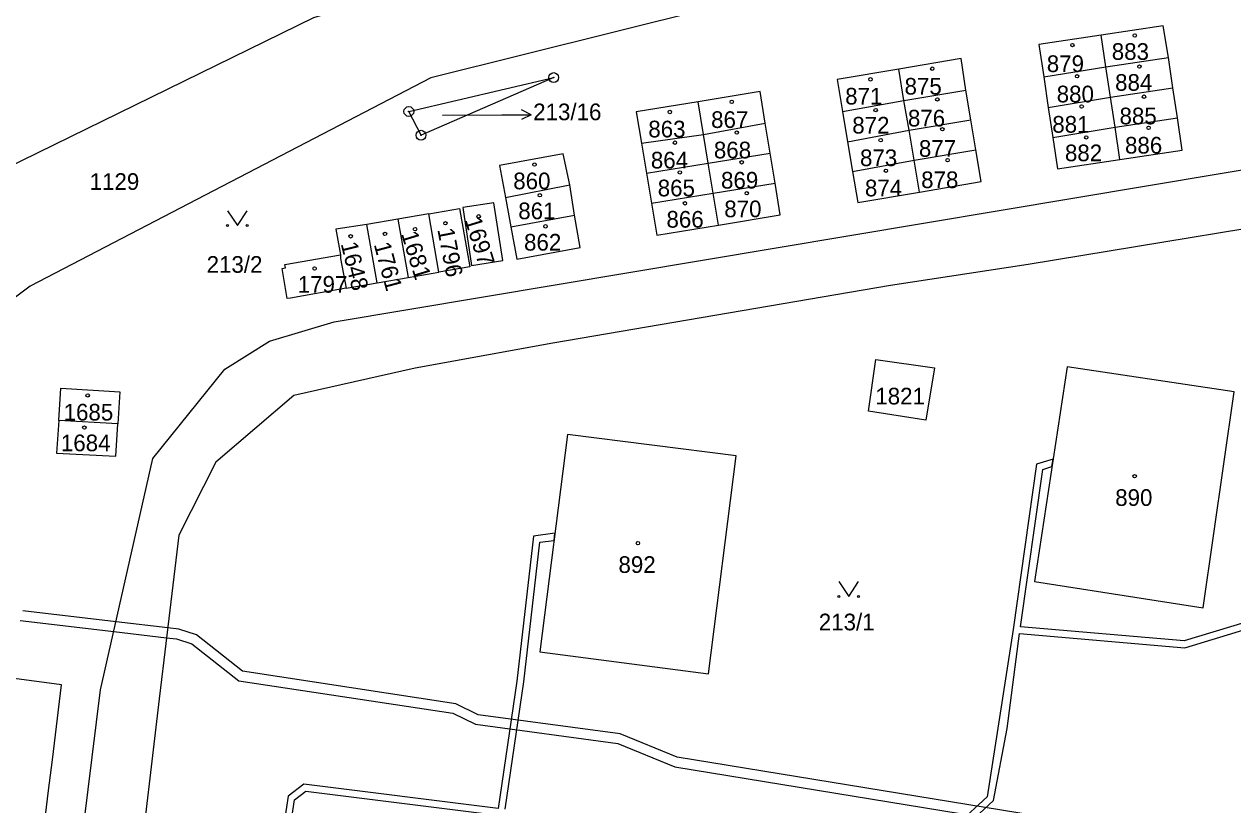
# Model space of a CAD drawing. Extents: x -680203 to -673936, y -1102717 to -1093650.
# Drawn here: x -679288 to -679164.9, y -1098410.8 to -1098331.2 of the extents above; entities that cross this region are included whole.
import ezdxf

# ---------------------------------------------------------------- set-up
doc = ezdxf.new("R2010")
doc.units = 0
for name, color, linetype in [('SOxx02xx_Koleje_param další_Popis10', 7, 'Continuous'), ('SOxx02xx_Staničení_Popis10', 7, 'Continuous'), ('SOxxxxxx_Koleje_hlavní_body_Popis10', 7, 'Continuous'), ('SOxxxxxx_Koleje_LN_parametry_Popis10', 7, 'Continuous'), ('SOxxxxxx_Koleje_param další_Popis10', 7, 'Continuous'), ('SOxxxxxx_Osa_bod_P', 7, 'Continuous'), ('x_prac', 7, 'Continuous')]:
    doc.layers.add(name, color=color, linetype=linetype)

msp = doc.modelspace()

# ---------------------------------------------------------------- linework, layer by layer
at = {"layer": 'SOxx02xx_Koleje_param další_Popis10'}
for centre, radius in [((-679234.07, -1098336.65), 0.5), ((-679234.07, -1098336.65), 0.0303), ((-679248.83, -1098340.11), 0.5), ((-679248.83, -1098340.11), 0.0303), ((-679247.58, -1098342.53), 0.5), ((-679247.58, -1098342.53), 0.0303)]:
    msp.add_circle(centre, radius, dxfattribs=at)
at = {"layer": 'SOxx02xx_Staničení_Popis10'}
for p, q in [((-679245.4, -1098340.48), (-679239.35, -1098340.44)), ((-679239.35, -1098340.44), (-679236.35, -1098340.44)), ((-679236.35, -1098340.44), (-679237.35, -1098339.94)), ((-679236.35, -1098340.44), (-679237.35, -1098340.94))]:
    msp.add_line(p, q, dxfattribs=at)
at = {"layer": 'SOxxxxxx_Koleje_hlavní_body_Popis10'}
for points in [[(-679267.29, -1098350.22), (-679266.29, -1098351.72), (-679265.29, -1098350.22)], [(-679205.01, -1098388.03), (-679204.01, -1098389.53), (-679203.01, -1098388.03)]]:
    msp.add_lwpolyline(points, dxfattribs=at)
for centre in [(-679267.29, -1098351.72), (-679265.29, -1098351.72), (-679205.01, -1098389.53), (-679203.01, -1098389.53)]:
    msp.add_circle(centre, 0.1, dxfattribs=at)
at = {"layer": 'SOxxxxxx_Koleje_LN_parametry_Popis10'}
for points in [[(-679163.66, -1098392.19), (-679169.84, -1098394.05), (-679186.5, -1098392.62), (-679184.24, -1098376.6), (-679183.3, -1098376.3), (-679183.18, -1098375.53), (-679184.87, -1098376.06), (-679187.25, -1098392.89), (-679189.91, -1098409.96), (-679192.85, -1098412.69)], [(-679239.02, -1098411.21), (-679237.12, -1098398.25), (-679235.47, -1098384.02), (-679234.03, -1098383.82), (-679233.94, -1098383.1), (-679236.11, -1098383.4), (-679237.82, -1098398.16), (-679239.72, -1098411.15), (-679259.53, -1098408.66), (-679261.13, -1098409.88), (-679262.92, -1098421.72)], [(-679150.01, -1098449.39), (-679165.6, -1098430), (-679168.57, -1098425.9), (-679169.56, -1098424.53), (-679177.53, -1098413.54), (-679179.73, -1098412.75), (-679221.48, -1098405.92), (-679227.29, -1098403.54), (-679241.75, -1098401.59), (-679244.03, -1098400.49), (-679265.76, -1098397.17), (-679270.47, -1098393.46), (-679272.27, -1098392.88), (-679273.39, -1098392.75), (-679278.66, -1098392.12), (-679288.17, -1098391)], [(-679288.43, -1098391.98), (-679278.89, -1098393.11), (-679273.51, -1098393.74), (-679272.49, -1098393.86), (-679270.95, -1098394.36), (-679266.16, -1098398.13), (-679244.33, -1098401.45), (-679242.05, -1098402.55), (-679227.55, -1098404.52), (-679221.74, -1098406.9), (-679179.99, -1098413.73), (-679178.15, -1098414.38), (-679169.73, -1098426.01), (-679166.4, -1098430.6), (-679151.03, -1098449.71)], [(-679192.57, -1098413.38), (-679189.27, -1098410.32), (-679187.88, -1098403), (-679186.6, -1098393.31), (-679169.77, -1098394.76), (-679163.4, -1098392.84)], [(-679262.22, -1098421.78), (-679260.48, -1098410.27), (-679259.33, -1098409.39), (-679239.49, -1098411.88)]]:
    msp.add_lwpolyline(points, dxfattribs=at)
at = {"layer": 'SOxxxxxx_Koleje_param další_Popis10'}
for centre in [(-679181.22, -1098333.34), (-679174.87, -1098332.37), (-679195.5, -1098335.75), (-679174.39, -1098335.53), (-679201.79, -1098336.83), (-679180.74, -1098336.52), (-679215.93, -1098339.13), (-679194.98, -1098338.88), (-679180.28, -1098339.6), (-679173.93, -1098338.6), (-679222.24, -1098340.16), (-679201.26, -1098339.97), (-679194.47, -1098341.92), (-679173.46, -1098341.78), (-679221.72, -1098343.29), (-679215.42, -1098342.26), (-679200.75, -1098343.03), (-679179.81, -1098342.75), (-679236.02, -1098345.52), (-679214.92, -1098345.29), (-679193.94, -1098345.07), (-679221.22, -1098346.32), (-679200.22, -1098346.15), (-679235.48, -1098348.65), (-679220.7, -1098349.47), (-679214.4, -1098348.44), (-679241.71, -1098350.8), (-679245.1, -1098351.5), (-679234.9, -1098351.82), (-679254.76, -1098352.83), (-679251.26, -1098352.59), (-679248.2, -1098352.1), (-679258.43, -1098356.11), (-679281.55, -1098369.05), (-679281.89, -1098372.33), (-679174.88, -1098377.29), (-679225.49, -1098384.11)]:
    msp.add_circle(centre, 0.175, dxfattribs=at)
at = {"layer": 'x_prac'}
for p, q in [((-679177.8, -1098335.57), (-679178.28, -1098332.34)), ((-679177.8, -1098335.57), (-679171.44, -1098334.62)), ((-679170.98, -1098337.69), (-679171.44, -1098334.62)), ((-679198.38, -1098338.99), (-679198.92, -1098335.79)), ((-679184.14, -1098336.57), (-679177.8, -1098335.57)), ((-679177.33, -1098338.64), (-679177.8, -1098335.57)), ((-679184.14, -1098336.57), (-679183.68, -1098339.7)), ((-679198.38, -1098338.99), (-679192.09, -1098337.93)), ((-679191.57, -1098340.97), (-679192.09, -1098337.93)), ((-679177.33, -1098338.64), (-679170.98, -1098337.69)), ((-679170.52, -1098340.77), (-679170.98, -1098337.69)), ((-679218.8, -1098342.44), (-679219.35, -1098339.14)), ((-679204.66, -1098340.1), (-679198.38, -1098338.99)), ((-679197.86, -1098342.03), (-679198.38, -1098338.99)), ((-679183.68, -1098339.7), (-679177.33, -1098338.64)), ((-679176.87, -1098341.72), (-679177.33, -1098338.64)), ((-679204.66, -1098340.1), (-679204.13, -1098343.19)), ((-679183.68, -1098339.7), (-679183.21, -1098342.77)), ((-679176.87, -1098341.72), (-679170.52, -1098340.77)), ((-679218.8, -1098342.44), (-679212.52, -1098341.3)), ((-679212.02, -1098344.35), (-679212.52, -1098341.3)), ((-679197.86, -1098342.03), (-679191.57, -1098340.97)), ((-679191.06, -1098344.02), (-679191.57, -1098340.97)), ((-679183.21, -1098342.77), (-679176.87, -1098341.72)), ((-679176.38, -1098345), (-679176.87, -1098341.72)), ((-679225.12, -1098343.35), (-679218.8, -1098342.44)), ((-679218.32, -1098345.39), (-679218.8, -1098342.44)), ((-679204.13, -1098343.19), (-679197.86, -1098342.03)), ((-679204.13, -1098343.19), (-679203.62, -1098346.24)), ((-679197.35, -1098345.08), (-679197.86, -1098342.03)), ((-679225.12, -1098343.35), (-679224.62, -1098346.4)), ((-679218.32, -1098345.39), (-679212.02, -1098344.35)), ((-679211.52, -1098347.4), (-679212.02, -1098344.35)), ((-679197.35, -1098345.08), (-679191.06, -1098344.02)), ((-679224.62, -1098346.4), (-679218.32, -1098345.39)), ((-679217.81, -1098348.44), (-679218.32, -1098345.39)), ((-679203.62, -1098346.24), (-679197.35, -1098345.08)), ((-679196.8, -1098348.32), (-679197.35, -1098345.08)), ((-679224.62, -1098346.4), (-679224.11, -1098349.45)), ((-679238.99, -1098348.87), (-679232.44, -1098347.57)), ((-679231.96, -1098350.68), (-679232.44, -1098347.57)), ((-679217.81, -1098348.44), (-679211.52, -1098347.4)), ((-679238.99, -1098348.87), (-679238.44, -1098351.88)), ((-679224.11, -1098349.45), (-679217.81, -1098348.44)), ((-679217.28, -1098351.68), (-679217.81, -1098348.44)), ((-679246.8, -1098350.54), (-679249.95, -1098351.08)), ((-679245.76, -1098356.49), (-679246.8, -1098350.54)), ((-679249.95, -1098351.08), (-679253.1, -1098351.63)), ((-679252.06, -1098357.59), (-679253.1, -1098351.63)), ((-679249.95, -1098351.08), (-679248.91, -1098357.04)), ((-679238.44, -1098351.88), (-679231.96, -1098350.68)), ((-679248.91, -1098357.04), (-679245.76, -1098356.49)), ((-679255.21, -1098358.13), (-679252.06, -1098357.59)), ((-679252.06, -1098357.59), (-679248.91, -1098357.04)), ((-679278.49, -1098371.95), (-679284.5, -1098371.61))]:
    msp.add_line(p, q, dxfattribs=at)
for points in [[(-679130.44, -1098313.41), (-679139.7, -1098316.72), (-679165.24, -1098320.69), (-679184.54, -1098323.11), (-679208.97, -1098327.27), (-679246.6, -1098336.69), (-679287.41, -1098357.9), (-679304.72, -1098370.93), (-679316.56, -1098380.19)], [(-679312.78, -1098361.03), (-679310.28, -1098359.38), (-679289.93, -1098345.92), (-679258.5, -1098330.53), (-679223.5, -1098319.98)], [(-679171.44, -1098334.62), (-679171.97, -1098331.39), (-679178.28, -1098332.34)], [(-679178.28, -1098332.34), (-679184.63, -1098333.29), (-679184.14, -1098336.57)], [(-679198.92, -1098335.79), (-679205.2, -1098336.86), (-679204.66, -1098340.1)], [(-679192.09, -1098337.93), (-679192.57, -1098334.7), (-679198.92, -1098335.79)], [(-679063.29, -1098340.41), (-679066.13, -1098335.98), (-679082.06, -1098338.79), (-679101.3, -1098341.77), (-679136.96, -1098347.45), (-679149.82, -1098349.81), (-679185.71, -1098355.7), (-679199.74, -1098357.86), (-679234.17, -1098363.73), (-679248.19, -1098366.26), (-679260.56, -1098369.05), (-679268.5, -1098375.84), (-679272.26, -1098383.28), (-679273.78, -1098396.02), (-679274.25, -1098399.99), (-679276.49, -1098418.73), (-679277.09, -1098423.73)], [(-679248.83, -1098340.11), (-679234.07, -1098336.65), (-679247.58, -1098342.53), (-679248.83, -1098340.11)], [(-679212.52, -1098341.3), (-679213.03, -1098338.06), (-679219.35, -1098339.14)], [(-679219.35, -1098339.14), (-679225.65, -1098340.15), (-679225.12, -1098343.35)], [(-679291.73, -1098491.55), (-679280.23, -1098399.05), (-679274.9, -1098375.48), (-679267.59, -1098366.36), (-679263.02, -1098363.53), (-679256.44, -1098361.54), (-679128.63, -1098340.16)], [(-679176.38, -1098345), (-679170.03, -1098344.05), (-679170.52, -1098340.77)], [(-679183.21, -1098342.77), (-679182.74, -1098345.95), (-679176.38, -1098345)], [(-679232.44, -1098347.57), (-679233.12, -1098344.43), (-679239.59, -1098345.62), (-679238.99, -1098348.87)], [(-679196.8, -1098348.32), (-679190.51, -1098347.26), (-679191.06, -1098344.02)], [(-679203.62, -1098346.24), (-679203.09, -1098349.38), (-679196.8, -1098348.32)], [(-679217.28, -1098351.68), (-679210.98, -1098350.64), (-679211.52, -1098347.4)], [(-679246.8, -1098350.54), (-679243.65, -1098349.99), (-679242.61, -1098355.94), (-679245.76, -1098356.49)], [(-679240.16, -1098349.41), (-679243.34, -1098349.9), (-679242.44, -1098355.82), (-679239.26, -1098355.31), (-679240.16, -1098349.41)], [(-679224.11, -1098349.45), (-679223.57, -1098352.73), (-679217.28, -1098351.68)], [(-679253.1, -1098351.63), (-679256.26, -1098352.11), (-679255.79, -1098354.73)], [(-679238.44, -1098351.88), (-679237.83, -1098355.17), (-679231.36, -1098353.98), (-679231.96, -1098350.68)], [(-679255.21, -1098358.13), (-679260.87, -1098359.12), (-679261.21, -1098359.18), (-679261.74, -1098356.12), (-679261.4, -1098356.06), (-679261.46, -1098355.72), (-679255.79, -1098354.73)], [(-679255.79, -1098354.73), (-679255.79, -1098355.08), (-679255.21, -1098358.13)], [(-679202, -1098370.67), (-679201.24, -1098365.38), (-679195.28, -1098366.23), (-679196.16, -1098371.57), (-679202, -1098370.67)], [(-679185.09, -1098388), (-679167.9, -1098390.71), (-679164.73, -1098368.7), (-679181.74, -1098366.15), (-679185.09, -1098388)], [(-679284.5, -1098371.61), (-679284.28, -1098368.3), (-679278.29, -1098368.67), (-679278.49, -1098371.95)], [(-679284.5, -1098371.61), (-679284.72, -1098374.92), (-679278.69, -1098375.24), (-679278.49, -1098371.95)], [(-679235.47, -1098395.17), (-679218.31, -1098397.44), (-679215.47, -1098375.22), (-679232.67, -1098373.03), (-679235.47, -1098395.17)], [(-679295.45, -1098470.79), (-679294.31, -1098470.93), (-679293.37, -1098463.29), (-679292.58, -1098463.39), (-679292.19, -1098460.27), (-679292.98, -1098460.17), (-679291.17, -1098445.45), (-679290.38, -1098445.54), (-679289.99, -1098442.44), (-679290.79, -1098442.35), (-679289.84, -1098434.67), (-679288.63, -1098434.82), (-679287.7, -1098427.14), (-679287.32, -1098424.04), (-679285.53, -1098409.33), (-679285.14, -1098406.18), (-679284.22, -1098398.55), (-679296.96, -1098396.86), (-679301.06, -1098433.21), (-679302.2, -1098433.08), (-679303.49, -1098444.49)]]:
    msp.add_lwpolyline(points, dxfattribs=at)

# ---------------------------------------------------------------- texts
at = {"layer": 'SOxxxxxx_Osa_bod_P'}
for s, p in [('883', (-679177.21, -1098334.85)), ('879', (-679183.83, -1098336.09)), ('875', (-679198.32, -1098338.39)), ('884', (-679176.87, -1098338)), ('871', (-679204.37, -1098339.4)), ('880', (-679182.82, -1098339.18)), ('213/16', (-679236.16, -1098341)), ('867', (-679218.03, -1098341.79)), ('872', (-679203.65, -1098342.36)), ('876', (-679197.98, -1098341.64)), ('881', (-679183.27, -1098342.27)), ('885', (-679176.42, -1098341.42)), ('863', (-679224.43, -1098342.75)), ('868', (-679217.75, -1098344.89)), ('877', (-679196.86, -1098344.73)), ('886', (-679175.86, -1098344.4)), ('864', (-679224.17, -1098345.92)), ('873', (-679202.86, -1098345.68)), ('882', (-679181.98, -1098345.18)), ('1129', (-679281.35, -1098348.1)), ('860', (-679238.19, -1098348.04)), ('869', (-679217.02, -1098347.97)), ('878', (-679196.63, -1098347.92)), ('865', (-679223.47, -1098348.76)), ('874', (-679202.36, -1098348.76)), ('861', (-679237.68, -1098351.09)), ('870', (-679216.69, -1098350.89)), ('866', (-679222.58, -1098351.95)), ('862', (-679237.09, -1098354.29)), ('213/2', (-679269.43, -1098356.55)), ('1797', (-679260.15, -1098358.58)), ('1821', (-679201.3, -1098369.97)), ('1685', (-679284, -1098371.61)), ('1684', (-679284.28, -1098374.74)), ('890', (-679176.86, -1098380.31)), ('892', (-679227.47, -1098387.14)), ('213/1', (-679207.06, -1098392.99))]:
    msp.add_text(s, height=1.7, dxfattribs=at).set_placement(p)
for s, rotation, p in [('1697', 287, (-679243.15, -1098351.14)), ('1681', 287, (-679249.63, -1098352.57)), ('1796', 281, (-679245.93, -1098352.14)), ('1648', 284, (-679255.78, -1098353.6)), ('1761', 285, (-679252.41, -1098353.65))]:
    msp.add_text(s, height=1.7, rotation=rotation, dxfattribs=at).set_placement(p)

doc.saveas('drawing.dxf')
